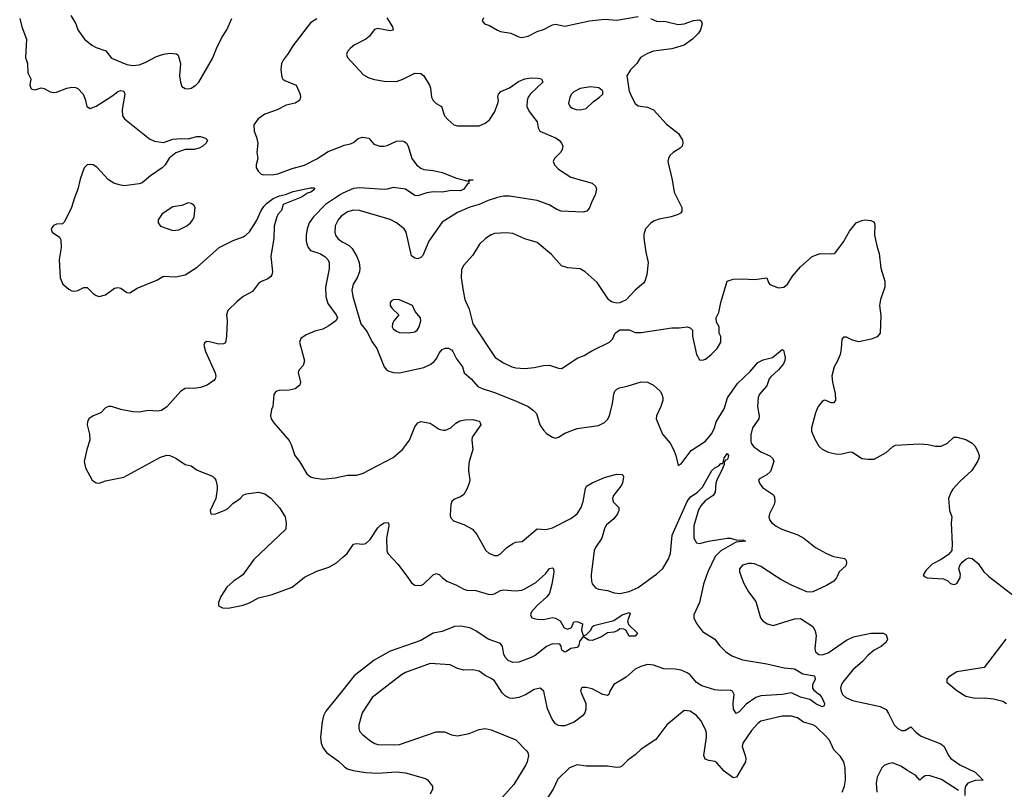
# Model space of a CAD drawing. Header units: inches. Extents: x 2001573 to 2220545, y 644482 to 846830.
# Tile 620 of 656: x 2157890 to 2164321, y 728610 to 733637. Entities that reach past the tile are written whole.
import ezdxf

# ---------------------------------------------------------------- set-up
doc = ezdxf.new("R2010")
doc.units = ezdxf.units.IN
doc.header["$MEASUREMENT"] = 0
for name, color, linetype in [('C1752', 7, 'Continuous'), ('C1753', 7, 'Continuous'), ('C1762', 7, 'Continuous'), ('C1763', 7, 'Continuous')]:
    doc.layers.add(name, color=color, linetype=linetype)

msp = doc.modelspace()

# ---------------------------------------------------------------- linework, layer by layer
at = {"layer": 'C1752', "color": 5, "elevation": 220}
for points in [[(2159331.2, 730000), (2159286.4, 729970), (2159243.7, 729930), (2159203.8, 729870), (2159187.7, 729830), (2159188, 729808), (2159214.6, 729794.6), (2159252.3, 729792.3), (2159350, 729813.2), (2159390, 729828.4), (2159450, 729861), (2159537.9, 729882.1), (2159670, 729930.3), (2159750, 729995.2), (2159759.6, 730000)], [(2160000, 729256.5), (2159890, 729119.7), (2159874, 729090), (2159865, 729050), (2159854.7, 728950), (2159859.3, 728910), (2159870, 728883.1), (2159892.9, 728850), (2159973.2, 728793.2), (2160000, 728767.8)]]:
    msp.add_lwpolyline(points, dxfattribs=at)
at = {"layer": 'C1753', "color": 5}
for points, elevation in [([(2157890, 733646), (2157904.6, 733590), (2157934.6, 733510), (2157928.4, 733390), (2157940.4, 733350), (2157943.8, 733290), (2157962, 733250), (2157957.3, 733210), (2157962.8, 733190), (2157970, 733184), (2157990, 733179.1), (2158030, 733193), (2158050, 733188), (2158090, 733165.5), (2158110, 733162), (2158130, 733164), (2158198, 733190), (2158230, 733196.4), (2158253.8, 733193.8), (2158270, 733187.7), (2158305.5, 733150), (2158318.3, 733118.3), (2158328, 733070), (2158350, 733058), (2158390, 733072.2), (2158497.7, 733142.3), (2158530, 733168.4), (2158550, 733174.3), (2158570, 733170.3), (2158576.5, 733150), (2158560.3, 733050), (2158561.1, 733010), (2158574, 732990), (2158738.1, 732858.1), (2158770, 732843.6), (2158830, 732834.9), (2158890, 732857.3), (2158941.6, 732861.6), (2158990, 732859.1), (2159046.1, 732873.9), (2159070, 732874.3), (2159104.1, 732864.1), (2159116.3, 732850), (2159108, 732830), (2159085.5, 732810), (2159061.8, 732798.2), (2159030, 732788.7), (2158970, 732789.6), (2158910, 732766.6), (2158866.9, 732733.1), (2158839.3, 732690), (2158820.5, 732670), (2158743.6, 732616.4), (2158690, 732571.8), (2158670, 732564.7), (2158572.9, 732552.9), (2158539.4, 732559.4), (2158505.2, 732570), (2158469.4, 732590), (2158392.9, 732672.9), (2158370, 732688), (2158350, 732692.2), (2158331.7, 732688.3), (2158310.4, 732670), (2158284.6, 732595.4), (2158270.2, 732530), (2158247.1, 732472.9), (2158228.8, 732411.2), (2158183, 732317), (2158170, 732304.2), (2158130, 732302.2), (2158110, 732292.9), (2158095.5, 732270), (2158101.5, 732250), (2158150, 732217), (2158159, 732199), (2158160.3, 732150), (2158148.4, 732070), (2158153.7, 731950), (2158172, 731910), (2158210, 731875.8), (2158230, 731865.7), (2158250, 731863.8), (2158270, 731867.7), (2158310, 731887.3), (2158330, 731887.3), (2158369.2, 731849.2), (2158390, 731835.3), (2158410, 731828.8), (2158450, 731839.5), (2158510, 731884.4), (2158530, 731888.4), (2158550, 731883), (2158590, 731855.5), (2158610, 731853.4), (2158656.9, 731883.1), (2158785.3, 731934.7), (2158830, 731962.4), (2158910, 731957), (2158970, 731970.4), (2159050, 732020.9), (2159191.8, 732148.2), (2159284.2, 732195.8), (2159350, 732219.2), (2159370, 732231.3), (2159390, 732250.3), (2159437.6, 732322.4), (2159466.6, 732390), (2159484.1, 732415.9), (2159502.6, 732437.4), (2159546, 732470), (2159587.1, 732487.1), (2159625.6, 732494.4), (2159675.5, 732515.5), (2159790, 732538.9), (2159810, 732538), (2159817.1, 732530), (2159790.4, 732510), (2159770, 732503.5), (2159730, 732477.2), (2159610.8, 732430), (2159600.7, 732390), (2159576.2, 732363.8), (2159570.2, 732349.8), (2159552.1, 732287.9), (2159550.2, 732209.8), (2159530.2, 732090), (2159540.8, 731990), (2159536.1, 731970), (2159530, 731959.6), (2159510, 731944.2), (2159470, 731927.6), (2159450, 731914), (2159410, 731861.6), (2159350, 731828.4), (2159310, 731796.9), (2159250, 731738.4), (2159241.5, 731710), (2159244.7, 731670), (2159241.6, 731570), (2159233.8, 731526.2), (2159220.5, 731519.5), (2159190, 731516.9), (2159130, 731533.3), (2159110, 731534), (2159096.8, 731523.2), (2159093.4, 731510), (2159103.7, 731470), (2159166, 731330), (2159170.5, 731309.5), (2159167.3, 731290), (2159159, 731281), (2159114, 731250), (2159070, 731235.1), (2159030, 731227.2), (2158990, 731231.1), (2158970, 731227.8), (2158943, 731210), (2158852, 731108), (2158815.3, 731084.7), (2158790, 731079.3), (2158730, 731084), (2158670, 731074.2), (2158630, 731075.3), (2158550, 731090.9), (2158490, 731110.9), (2158470, 731110.9), (2158450, 731102), (2158419.1, 731070), (2158370, 731048.8), (2158342.3, 731030), (2158332.4, 731010), (2158331.3, 730990), (2158345.5, 730930), (2158347.4, 730890), (2158328, 730830), (2158310.2, 730750), (2158319.3, 730710), (2158363.6, 730630), (2158390, 730611.5), (2158410, 730610.3), (2158450, 730624.6), (2158570, 730648.5), (2158810, 730779.5), (2158850, 730792.4), (2158869.6, 730790.4), (2158910, 730772.7), (2158970, 730730.4), (2159010, 730723.1), (2159050, 730694.4), (2159150, 730656.3), (2159162.8, 730642.8), (2159170.5, 730629.5), (2159179.3, 730590), (2159179.1, 730570), (2159170.4, 730510), (2159133.4, 730430), (2159138, 730410), (2159150, 730406.4), (2159170, 730408.8), (2159230, 730432.2), (2159250, 730444.4), (2159282.5, 730477.5), (2159329.4, 730510), (2159349.7, 730530.3), (2159370, 730540.5), (2159450, 730550.7), (2159490, 730539.1), (2159530, 730510.7), (2159587.7, 730447.7), (2159623.8, 730390), (2159630.4, 730350.4), (2159628, 730310), (2159419.5, 730110), (2159348.4, 730011.6), (2159331.2, 730000)], 220), ([(2158224, 733664), (2158256.2, 733610), (2158270.2, 733570), (2158313.4, 733510), (2158360.3, 733470), (2158390, 733454.5), (2158453, 733433), (2158490, 733385.7), (2158590, 733345.5), (2158630, 733339), (2158670, 733343.2), (2158710, 733356.5), (2158783.8, 733396.2), (2158830, 733412.2), (2158870, 733419.6), (2158914.2, 733414.2), (2158925.2, 733405.2), (2158939.5, 733350), (2158934.4, 733270), (2158939.3, 733230), (2158950, 733201), (2158970, 733187.3), (2158990, 733185.5), (2159010, 733190.5), (2159040.9, 733210), (2159059.6, 733230), (2159150, 733383.1), (2159174.8, 733450), (2159210, 733520.4), (2159243.5, 733570), (2159274.9, 733645.1)], 240), ([(2159830, 733642.4), (2159790, 733617), (2159674.2, 733465.8), (2159644.2, 733415.8), (2159610, 733372.6), (2159600.2, 733350), (2159594.7, 733310), (2159602.4, 733262.4), (2159609.2, 733249.2), (2159621, 733241), (2159694.8, 733210), (2159722.8, 733150), (2159724, 733130), (2159717.3, 733110), (2159690, 733092.7), (2159630, 733078), (2159572, 733048), (2159490, 733020.4), (2159448.5, 732990), (2159419.5, 732950), (2159420.4, 732910), (2159437.3, 732870), (2159445.5, 732830), (2159439.3, 732770), (2159445.5, 732730), (2159434.8, 732690), (2159434.8, 732670), (2159450, 732644.7), (2159467.9, 732627.9), (2159483.4, 732623.4), (2159550, 732625.4), (2159576, 732630), (2159670, 732665), (2159750, 732687.2), (2159830, 732727.6), (2159904.2, 732775.8), (2160000, 732812.6)], 240), ([(2160000, 732503.1), (2159984.2, 732495.8), (2159887.5, 732430), (2159808.6, 732350), (2159781.4, 732310), (2159767.5, 732270), (2159761.2, 732230), (2159761.3, 732190), (2159766.5, 732166.5), (2159773.4, 732150), (2159790.2, 732130.2), (2159850, 732110.2), (2159883.1, 732090), (2159901.8, 732070), (2159911.2, 732050), (2159910.2, 732010.2), (2159887.4, 731890), (2159888.6, 731830), (2159903.6, 731783.6), (2159957.3, 731710), (2159965.5, 731690), (2159954.2, 731670), (2159910, 731637.4), (2159870, 731616.4), (2159817.5, 731602.5), (2159762, 731578), (2159726.3, 731553.7), (2159717.6, 731530), (2159750.4, 731409.6), (2159742, 731378), (2159716, 731350), (2159708.5, 731331.5), (2159724, 731270), (2159719.1, 731250), (2159690, 731226), (2159650, 731216.9), (2159584.9, 731215.1), (2159568.6, 731211.4), (2159558.4, 731201.6), (2159550, 731188), (2159542.4, 731110), (2159534.4, 731090), (2159528, 731050), (2159533.4, 731030), (2159550, 731002.8), (2159649.1, 730889.1), (2159662.6, 730862.6), (2159686.9, 730790), (2159716.9, 730750), (2159765.3, 730670), (2159790, 730650.4), (2159810, 730643.8), (2159870, 730635.5), (2159950, 730644.9), (2160000, 730656)], 240), ([(2160000, 732360.3), (2159990, 732352.9), (2159970.1, 732329.9), (2159951.2, 732290), (2159947.3, 732250), (2159953.4, 732230), (2159968.5, 732208.5), (2159990.3, 732190), (2160000, 732184.5)], 260), ([(2159759.6, 730000), (2159830, 730035.4), (2159910, 730060.7), (2159959.7, 730090), (2160000, 730125.5)], 220)]:
    msp.add_lwpolyline(points, dxfattribs=dict(at, elevation=elevation))
at = {"layer": 'C1753', "color": 5, "elevation": 240}
msp.add_lwpolyline([(2158990, 732441.2), (2158950, 732423.7), (2158890, 732414.7), (2158820.7, 732370), (2158794, 732330), (2158794, 732310), (2158810, 732288.4), (2158890, 732259.5), (2158930, 732264.6), (2158980.9, 732290), (2159006.6, 732310), (2159020.7, 732330), (2159029.5, 732350), (2159036, 732410), (2159026.3, 732426.3), (2159010, 732437.2)], close=True, dxfattribs=at)
at = {"layer": 'C1762', "color": 5}
for points, elevation in [([(2161373.4, 730000), (2161366.3, 729950), (2161350.2, 729890), (2161333.5, 729866.5), (2161270.2, 729810), (2161233.6, 729770), (2161225.2, 729750), (2161235.5, 729730), (2161270, 729721.5), (2161310, 729719.4), (2161370, 729731.7), (2161390, 729727.9), (2161420.4, 729710), (2161445.4, 729665.4), (2161470, 729654.9), (2161494.3, 729665.7), (2161510, 729702.8), (2161530, 729704.9), (2161566, 729690), (2161559.1, 729650), (2161570, 729614), (2161574, 729614), (2161590, 729618.8), (2161610, 729637.3), (2161620.9, 729650), (2161629.3, 729670.7), (2161640.1, 729679.9), (2161770, 729712.2), (2161825.1, 729750), (2161870, 729764.7), (2161876.8, 729756.8), (2161860.7, 729710), (2161865.4, 729685.4), (2161924.7, 729630), (2161910.6, 729609.4), (2161870, 729609.5), (2161848.9, 729648.9), (2161836.4, 729656.4), (2161810, 729659), (2161794.2, 729645.8), (2161770, 729636.2), (2161728.4, 729631.6), (2161690, 729606.3), (2161630, 729582), (2161604.9, 729584.9), (2161570, 729608), (2161545.2, 729574.8), (2161541, 729550), (2161530, 729535.3), (2161490, 729529.3), (2161462, 729510), (2161450, 729506), (2161430, 729518), (2161425.6, 729545.6), (2161418.6, 729558.6), (2161370, 729559.3), (2161330, 729543.4), (2161256, 729484), (2161230.4, 729469.6), (2161150, 729439.9), (2161110, 729438.5), (2161081, 729450), (2161062.3, 729470), (2161052.9, 729490), (2161042.4, 729542.4), (2161030, 729563.1), (2160950, 729590.7), (2160870, 729644.5), (2160830, 729665.2), (2160770, 729676.3), (2160730, 729672.9), (2160650, 729641), (2160590, 729629.8), (2160510, 729582.3), (2160310, 729512.9), (2160206.1, 729453.9), (2160075.3, 729350), (2160000, 729256.5)], 220), ([(2162373.3, 730000), (2162355.3, 729950), (2162328.9, 729830), (2162292.2, 729750), (2162292.2, 729730), (2162310, 729693.4), (2162350, 729640.5), (2162430, 729590.3), (2162461.1, 729550), (2162500.3, 729510), (2162540.6, 729480.6), (2162610, 729454.5), (2162770.1, 729430.1), (2162882.3, 729402.3), (2162950, 729395.9), (2163005, 729365), (2163080.7, 729350), (2163086.4, 729330), (2163067.2, 729292.8), (2163068.9, 729270), (2163077.3, 729257.3), (2163112.6, 729230), (2163129, 729210), (2163146.7, 729170), (2163144.9, 729155.1), (2163130, 729148.7), (2163090, 729168.1), (2163050, 729197.2), (2162990, 729211.7), (2162930, 729240.2), (2162870, 729229.1), (2162730, 729219.9), (2162698.5, 729210), (2162634.2, 729165.8), (2162590, 729116.4), (2162570, 729105.4), (2162552.4, 729132.4), (2162549.9, 729170.1), (2162556.2, 729230), (2162546, 729250), (2162530, 729256.3), (2162470, 729254.9), (2162430, 729259.2), (2162345.3, 729285.3), (2162310, 729307.7), (2162270, 729356.7), (2162250.2, 729370.2), (2162210, 729387.4), (2162170, 729394.2), (2162096.9, 729396.9), (2162030, 729419.6), (2161990, 729424.1), (2161947.2, 729412.8), (2161910, 729395.1), (2161850, 729342), (2161770, 729295.1), (2161743.7, 729250), (2161738, 729230), (2161730, 729222.9), (2161699.3, 729230), (2161630, 729265.1), (2161590, 729275.6), (2161565.3, 729274.7), (2161558.8, 729270), (2161553, 729250), (2161587.4, 729170), (2161587.5, 729132.5), (2161581.3, 729110), (2161565.5, 729090), (2161512.1, 729047.9), (2161450, 729024.4), (2161423.5, 729023.5), (2161410, 729025.6), (2161390, 729037.6), (2161367.2, 729067.2), (2161336.3, 729136.3), (2161312.8, 729250), (2161290, 729269.4), (2161250, 729260.7), (2161193, 729227), (2161151, 729210), (2161110, 729202.6), (2161090, 729205.1), (2161060.8, 729220.8), (2161040.3, 729240.3), (2160990, 729317.6), (2160970, 729333.6), (2160930, 729352), (2160890, 729380.9), (2160850, 729389.4), (2160790, 729387), (2160750, 729399.6), (2160702, 729422), (2160570, 729430.9), (2160410, 729373.3), (2160383, 729357), (2160191.7, 729210), (2160127.6, 729110), (2160104.7, 729030), (2160104.2, 729010), (2160110.3, 728990), (2160130, 728967.4), (2160184, 728924), (2160208.5, 728908.5), (2160230, 728902), (2160330, 728899.7), (2160370, 728903.2), (2160610, 728985.1), (2160664.5, 728984.5), (2160710, 728966), (2160750, 728958.5), (2160825.7, 728974.3), (2160890, 729000.3), (2160930, 729006.7), (2160970, 728997.1), (2161130, 728931.8), (2161200.9, 728860.9), (2161208.4, 728850), (2161212.9, 728830), (2161204.6, 728790), (2161195.6, 728770), (2161118.2, 728641.8), (2161042.6, 728557.4)], 240), ([(2160419.6, 730000), (2160450, 729958.4), (2160470, 729944.2), (2160510, 729941.7), (2160526.6, 729950), (2160579.1, 730000)], 220), ([(2160642.4, 730000), (2160652, 729990), (2160680.4, 729970), (2160743.1, 729943.1), (2160790, 729916.1), (2160811.1, 729911.1), (2160870, 729908.8), (2160950, 729884.1), (2160970, 729882.2), (2160990, 729887.1), (2161030, 729908.9), (2161047.9, 729912.1), (2161130, 729907), (2161170, 729911.5), (2161190, 729918.5), (2161260, 729960), (2161305.4, 730000)], 220), ([(2161622.7, 730000), (2161624.2, 729970), (2161630, 729951), (2161650, 729926.4), (2161670, 729917.6), (2161730, 729908.8), (2161772.5, 729892.5), (2161809.2, 729889.2), (2161870, 729901.2), (2161930, 729928.1), (2162028.3, 730000)], 240), ([(2162601.6, 730000), (2162617.5, 729957.5), (2162650, 729898.8), (2162697.2, 729837.2), (2162729, 729729), (2162743, 729710), (2162771.3, 729691.3), (2162810, 729679), (2162950, 729722.4), (2162990, 729725.7), (2163070, 729672.7), (2163085.4, 729645.4), (2163092.1, 729612.1), (2163082.3, 729530), (2163088.5, 729508.5), (2163110, 729490.3), (2163130, 729488.7), (2163170, 729502), (2163290, 729583.8), (2163335.4, 729604.6), (2163450, 729629.2), (2163530, 729628.8), (2163550, 729619.3), (2163557.6, 729590), (2163549.1, 729570), (2163517.5, 729542.5), (2163470, 729517.6), (2163430, 729484.2), (2163395, 729445), (2163330.3, 729390), (2163266.3, 729310), (2163255.6, 729290), (2163251.6, 729270), (2163254.6, 729250), (2163264.6, 729230), (2163285.5, 729210), (2163330, 729190.3), (2163490, 729155.8), (2163510.6, 729150), (2163548, 729130), (2163565.1, 729105.1), (2163600.3, 729030), (2163625.9, 729005.9), (2163650, 728993.4), (2163670, 728994), (2163710, 729018.8), (2163742.6, 728982.6), (2163777.8, 728957.8), (2163906.1, 728906.1), (2163928.7, 728888.7), (2163956.4, 728830), (2163970.5, 728810), (2164030.2, 728770.2), (2164130, 728722.4), (2164182, 728670), (2164130, 728667.6), (2164082.8, 728650), (2164068, 728630), (2164063, 728610), (2164062.8, 728570)], 260), ([(2163228.8, 730000), (2163224.4, 729990), (2163208, 729970), (2163159.4, 729940.6), (2163070, 729900.5), (2163050, 729896.9), (2163030, 729900.5), (2162930, 729942.7), (2162861, 729981), (2162831.1, 730000)], 260), ([(2163798.3, 730000), (2163799, 729999), (2163816, 729990), (2163924.3, 729984.3), (2163951, 729971), (2163970, 729953.7), (2163990, 729947), (2163999, 729950), (2164010, 729954.9), (2164032.2, 729990), (2164032.9, 730000)], 280), ([(2164219.9, 730000), (2164388.6, 729868.6)], 280), ([(2164330.3, 729589.7), (2164190, 729405.2), (2164010, 729376), (2163956.8, 729343.2), (2163944.7, 729330), (2163946, 729310), (2164010, 729254.8), (2164070, 729217.3), (2164130, 729204.9), (2164190, 729207.7), (2164250, 729200.5), (2164310, 729184.9), (2164334, 729170)], 280), ([(2163262, 728590), (2163276.2, 728630), (2163283.2, 728670), (2163282, 728750), (2163272.8, 728790), (2163250, 728823), (2163208, 728868), (2163178, 728930), (2163162.5, 728950), (2163090, 729019.3), (2163070, 729029.8), (2163010, 729048.3), (2162970, 729076.9), (2162930, 729088.3), (2162870, 729086.9), (2162730, 729054), (2162710, 729039.7), (2162670, 728993.6), (2162613.4, 728910), (2162608.3, 728890), (2162628.1, 728830), (2162632.3, 728810), (2162630.2, 728790), (2162571.8, 728688.2), (2162550, 728685.1), (2162490, 728728.9), (2162443.5, 728783.5), (2162430, 728791.7), (2162390, 728797.6), (2162367, 728807), (2162359.2, 728830), (2162376.2, 728950), (2162376.1, 728976.1), (2162370, 729001.2), (2162338.9, 729058.9), (2162310, 729092.7), (2162270, 729119.3), (2162230, 729125.2), (2162117.3, 729030), (2162045.8, 728934.2), (2161948.9, 728871.1), (2161910, 728834.5), (2161860.9, 728799.1), (2161821.4, 728758.6), (2161810, 728753.3), (2161787.1, 728752.9), (2161730, 728759.7), (2161590, 728761.1), (2161530, 728769.7), (2161481.3, 728750), (2161405, 728675), (2161373.2, 728610), (2161322.8, 728530)], 260), ([(2160000, 728767.8), (2160014.2, 728754.2), (2160030, 728744.4), (2160068.2, 728731.8), (2160150, 728719.3), (2160230, 728715.9), (2160350, 728724.4), (2160410, 728717.6), (2160540.5, 728680.5), (2160552.5, 728672.5), (2160586, 728630), (2160586, 728610), (2160570, 728578)], 220), ([(2164021.7, 728601.7), (2163910, 728672.6), (2163830, 728699.7), (2163803.4, 728696.6), (2163779, 728681), (2163770, 728669.5), (2163741.4, 728701.4), (2163690, 728729.8), (2163650, 728758.9), (2163590, 728781.7), (2163563, 728777), (2163535.8, 728764.2), (2163521.3, 728750), (2163490.2, 728689.8), (2163482.9, 728650), (2163487.7, 728590)], 260)]:
    msp.add_lwpolyline(points, dxfattribs=dict(at, elevation=elevation))
at = {"layer": 'C1763', "color": 5}
for points, elevation in [([(2160287.1, 733650), (2160324, 733590), (2160330.2, 733569.8), (2160310, 733564.1), (2160230, 733579.4), (2160206.6, 733573.4), (2160172.3, 733527.7), (2160150.5, 733510), (2160074.8, 733470), (2160047.7, 733450), (2160030.4, 733429.6), (2160024.9, 733410), (2160030.6, 733390), (2160136.4, 733276.4), (2160170, 733256.9), (2160207.4, 733247.4), (2160270, 733236.5), (2160350, 733234.3), (2160391.7, 733248.3), (2160470, 733288.5), (2160510, 733286.4), (2160530.2, 733270.2), (2160565.7, 733210), (2160573.7, 733190), (2160579.3, 733130), (2160590.3, 733110.3), (2160610, 733090.6), (2160644, 733070), (2160664, 733010), (2160685.3, 732985.3), (2160726, 732950), (2160750, 732943), (2160876.6, 732943.4), (2160890, 732944.9), (2160930, 732962), (2160958, 732982), (2160990, 733034), (2161013.3, 733090), (2161016.2, 733110), (2161012, 733130), (2161017, 733150), (2161031.4, 733168.6), (2161090, 733191.7), (2161147.6, 733232.4), (2161190, 733251.8), (2161230, 733257.5), (2161275.9, 733255.9), (2161297.3, 733250), (2161306, 733230), (2161226.4, 733153.6), (2161210.1, 733130), (2161203.9, 733110), (2161203.2, 733070), (2161216.9, 733036.9), (2161270.4, 732970), (2161275.5, 732930), (2161287.7, 732910), (2161390, 732864.6), (2161412.4, 732850), (2161428.4, 732830), (2161436.4, 732810), (2161432.7, 732790), (2161423, 732770), (2161383, 732730), (2161374.9, 732710), (2161382.6, 732690), (2161410, 732661.1), (2161490, 732608.1), (2161628.9, 732568.9), (2161650.4, 732550.4), (2161656.3, 732530), (2161648.4, 732490), (2161626, 732450), (2161612.2, 732407.8), (2161594.2, 732385.8), (2161570, 732379.3), (2161427.4, 732387.4), (2161398.2, 732398.2), (2161347.1, 732427.1), (2161270, 732456.3), (2161090, 732485.1), (2161050, 732484.2), (2161010, 732474.7), (2160950, 732456.8), (2160890.1, 732429.9), (2160830, 732412.7), (2160750, 732377.6), (2160650, 732313.6), (2160563.1, 732190), (2160523.8, 732096.2), (2160510, 732082.7), (2160490, 732076), (2160470, 732079.3), (2160450, 732095.3), (2160414.3, 732250), (2160400.5, 732270), (2160351.2, 732311.2), (2160309, 732331), (2160110, 732390.6), (2160070, 732393.7), (2160030, 732382.2), (2160000, 732360.3)], 260), ([(2162010, 733645.3), (2162050, 733628.5), (2162110, 733624.4), (2162190, 733605.7), (2162230, 733610.3), (2162290, 733632.2), (2162330, 733636.3), (2162341, 733630), (2162347.7, 733610), (2162335.8, 733570), (2162323.8, 733550), (2162284.4, 733510), (2162230, 733471.2), (2162150, 733447.1), (2162030, 733432.2), (2161990, 733416.3), (2161944, 733390), (2161921, 733350), (2161878.8, 733310), (2161856, 733270), (2161870.8, 733170), (2161887.3, 733130), (2161910.4, 733090.4), (2161930, 733074), (2161990, 733066.7), (2162029, 733049), (2162113.9, 732953.9), (2162193.8, 732893.8), (2162219.5, 732850), (2162222, 732830), (2162215.8, 732810), (2162203, 732797), (2162158, 732770), (2162136.4, 732750), (2162126.7, 732730), (2162123.7, 732710), (2162152.1, 732592.1), (2162165.5, 732510), (2162214.3, 732410), (2162215.1, 732384.9), (2162206.6, 732373.4), (2162190, 732364.5), (2162144.7, 732350), (2162065.5, 732334.5), (2162030, 732321.6), (2162011.7, 732308.3), (2161978, 732270), (2161967.1, 732232.9), (2161966.7, 732210), (2161979.5, 732119.5), (2161995.5, 732050), (2161985.5, 731970), (2161973.4, 731930), (2161964.1, 731915.9), (2161910, 731869.3), (2161850, 731807.3), (2161810, 731787), (2161790, 731785.1), (2161770, 731789.5), (2161750, 731797), (2161735.1, 731810), (2161661, 731921), (2161583.7, 731990), (2161549.7, 732009.7), (2161470, 732016.8), (2161429.1, 732029.1), (2161363.5, 732103.5), (2161270, 732180.8), (2161190, 732206.2), (2161110, 732240.9), (2161070, 732244.4), (2160990, 732239.8), (2160968.5, 732231.5), (2160932.1, 732207.9), (2160893.7, 732170), (2160850, 732098.7), (2160788.1, 732031.9), (2160775.9, 732004.1), (2160772.6, 731950), (2160785.5, 731865.5), (2160798, 731810), (2160825.8, 731745.8), (2160850.3, 731650), (2160996, 731430), (2161050, 731394.7), (2161104, 731370), (2161130, 731363.8), (2161190, 731359.3), (2161250, 731365.2), (2161310, 731378.5), (2161350, 731380.2), (2161410, 731360.7), (2161430, 731358.5), (2161530, 731426), (2161576.8, 731443.2), (2161626.4, 731473.6), (2161742, 731530), (2161762, 731550), (2161779.3, 731590), (2161810, 731610.4), (2161870, 731610.4), (2161910, 731594), (2161950, 731593), (2162150, 731624.9), (2162196.2, 731623.8), (2162250, 731630.5), (2162270, 731624.7), (2162284.7, 731610), (2162284.9, 731570), (2162310.6, 731450), (2162330, 731416), (2162350, 731413.4), (2162370, 731419.3), (2162407, 731450), (2162446, 731490), (2162468.7, 731530), (2162468.4, 731568.4), (2162458, 731590), (2162458, 731630), (2162440.4, 731660.4), (2162439, 731690), (2162456.6, 731723.4), (2162468.2, 731790), (2162511.6, 731928.4), (2162550, 731941.6), (2162610, 731944.4), (2162690, 731939.6), (2162770, 731950.5), (2162780.4, 731920.4), (2162790, 731907.7), (2162845.1, 731885.1), (2162881.2, 731890), (2162904.2, 731910), (2162938.2, 731961.8), (2162990, 732023), (2163066, 732090), (2163118, 732110), (2163191.3, 732108.7), (2163210, 732110.6), (2163221, 732119), (2163270, 732186.8), (2163310, 732256), (2163353.2, 732310), (2163390, 732326.4), (2163410, 732330.3), (2163450, 732326.4), (2163470, 732315.5), (2163475.3, 732295.3), (2163473.1, 732230), (2163490.2, 732150.2), (2163503.7, 732110), (2163514.7, 732014.7), (2163540.4, 731930), (2163539.5, 731890), (2163512.7, 731810), (2163505.5, 731770), (2163514.4, 731705.6), (2163510.6, 731590), (2163490, 731565.2), (2163450.5, 731549.5), (2163370, 731532.7), (2163330, 731543.7), (2163290, 731563.7), (2163270, 731562.7), (2163259.1, 731550), (2163256, 731490), (2163247.8, 731450), (2163232.3, 731407.7), (2163210, 731369), (2163194.9, 731310), (2163198.8, 731270), (2163215.5, 731195.5), (2163217.8, 731150), (2163206, 731134), (2163190, 731134.7), (2163150, 731151.8), (2163142, 731150), (2163130, 731144), (2163104.9, 731110), (2163088, 731070), (2163062, 730970), (2163062, 730950), (2163080.7, 730900.7), (2163110, 730850.8), (2163130, 730830.7), (2163170, 730813), (2163230, 730798.4), (2163259.1, 730800.9), (2163314.4, 730814.4), (2163330, 730811), (2163390, 730771), (2163430, 730766), (2163470, 730767.3), (2163490, 730777.3), (2163549.6, 730810.4), (2163590, 730847.7), (2163610, 730858), (2163767.5, 730867.5), (2163822.8, 730862.8), (2163871.1, 730851.1), (2163908.9, 730851.1), (2163949.3, 730870.7), (2163990, 730911), (2164010, 730911), (2164070, 730894.8), (2164110, 730871), (2164130, 730851), (2164150.5, 730810), (2164155.5, 730790), (2164153.4, 730770), (2164144.9, 730750), (2164108.3, 730691.7), (2164030, 730620.9), (2163984.9, 730570), (2163970.4, 730549.6), (2163955.5, 730510), (2163963.8, 730430), (2163978, 730390), (2163973.4, 730350), (2163980.7, 730210), (2163978.8, 730170), (2163956.7, 730143.3), (2163908.8, 730111.2), (2163850, 730080.7), (2163810, 730042), (2163790.4, 730010), (2163798.3, 730000)], 280), ([(2160918.8, 733650), (2160910.8, 733630), (2160926, 733610), (2160958.6, 733598.6), (2161010, 733568.2), (2161030, 733560.4), (2161098, 733550), (2161150, 733526), (2161170, 733521.6), (2161210, 733530.5), (2161270, 733560.4), (2161310, 733572.7), (2161370, 733603), (2161390, 733608), (2161450, 733594), (2161611, 733629), (2161710, 733639.6), (2161790, 733634.9), (2161930, 733657.3)], 280), ([(2160000, 732812.6), (2160010, 732816.5), (2160050, 732826), (2160070, 732835.3), (2160100, 732860), (2160130, 732869.1), (2160170, 732863.7), (2160203.5, 732823.5), (2160242, 732810), (2160270, 732810.2), (2160290, 732816.1), (2160350, 732842.6), (2160390, 732845.4), (2160401.2, 732841.2), (2160416.5, 732830), (2160428.2, 732810), (2160451.7, 732730), (2160482.2, 732690), (2160510, 732668), (2160530, 732658.4), (2160590, 732651.6), (2160650, 732638), (2160743, 732603), (2160818, 732582), (2160826, 732590), (2160851.3, 732590), (2160831.1, 732588.9), (2160822, 732578), (2160824.7, 732570), (2160814.6, 732565.4), (2160791.6, 732530), (2160770, 732519.7), (2160710, 732522), (2160650, 732509.8), (2160590, 732513.6), (2160550, 732506.3), (2160490, 732486.2), (2160470, 732489.7), (2160410, 732529), (2160330, 732542), (2160290, 732529.7), (2160271.5, 732528.5), (2160110, 732539.5), (2160070, 732535.5), (2160000, 732503.1)], 240), ([(2160000, 732184.5), (2160041.1, 732161.1), (2160062.3, 732142.3), (2160091.3, 732090), (2160107.1, 732050), (2160112.3, 732012.3), (2160109.1, 731990), (2160094.7, 731950), (2160069, 731910), (2160059.1, 731870), (2160065.4, 731830), (2160118.2, 731650), (2160158.6, 731598.6), (2160190, 731535.8), (2160222.8, 731490), (2160270.3, 731370.3), (2160288.7, 731348.7), (2160301.1, 731341.1), (2160331.8, 731331.8), (2160370.3, 731330.3), (2160530, 731365.7), (2160570, 731383.7), (2160596, 731404), (2160614, 731426), (2160630, 731458.8), (2160650, 731482), (2160670, 731490.6), (2160690, 731490.7), (2160710, 731480.7), (2160719.1, 731470), (2160742.4, 731422.4), (2160781.1, 731370), (2160793.7, 731330), (2160838.9, 731290), (2160881.6, 731241.6), (2160910, 731227.1), (2160990, 731201.3), (2161128.1, 731148.1), (2161210, 731110.5), (2161245.1, 731085.1), (2161264.7, 731064.7), (2161286.4, 730990), (2161310, 730954.8), (2161330, 730934.8), (2161370, 730910.7), (2161390, 730904), (2161410, 730910.5), (2161450, 730936.4), (2161530, 730966), (2161670, 730985.5), (2161710, 731006.7), (2161730, 731026), (2161741.5, 731050), (2161761.8, 731130), (2161769.8, 731190), (2161778, 731210), (2161790, 731224.4), (2161807.1, 731232.9), (2161856.5, 731243.5), (2161947.9, 731272.1), (2161990.6, 731270), (2162030.4, 731250), (2162072, 731210), (2162083.7, 731190), (2162090.3, 731170), (2162090.3, 731150), (2162078.3, 731110), (2162048.9, 731050), (2162047.2, 731030), (2162087.8, 730930), (2162137.4, 730870), (2162161.1, 730830), (2162176.4, 730790), (2162190, 730724.7), (2162210, 730736), (2162276.2, 730823.8), (2162370, 730884.4), (2162410, 730933.7), (2162427.9, 730970), (2162439.4, 731010), (2162490, 731095.3), (2162512.6, 731167.4), (2162578.4, 731261.6), (2162660, 731340), (2162710, 731397), (2162745.6, 731414.4), (2162806, 731430), (2162870, 731482.8), (2162878.5, 731478.5), (2162888.4, 731430), (2162886.7, 731410), (2162878.7, 731390), (2162846.9, 731350), (2162795.4, 731304.6), (2162785.5, 731290), (2162770, 731246), (2162721.8, 731190), (2162712.8, 731170), (2162709.3, 731110), (2162718.6, 731050), (2162716.5, 731030), (2162676.5, 730970), (2162665.3, 730925.3), (2162664.3, 730884.3), (2162667.6, 730870), (2162682, 730850), (2162730, 730814.7), (2162788.2, 730788.2), (2162808, 730770), (2162814.4, 730750), (2162794.3, 730685.7), (2162770, 730664.5), (2162721.4, 730638.6), (2162716, 730630), (2162722.8, 730610), (2162741.7, 730581.7), (2162812.7, 730532.7), (2162818.8, 730518.8), (2162821.6, 730490), (2162817.1, 730470), (2162786.4, 730410), (2162782.4, 730390), (2162786.4, 730370), (2162803, 730350), (2162830, 730328.9), (2162867.3, 730310), (2162972, 730272), (2163010.6, 730250), (2163088.6, 730188.6), (2163158.8, 730150), (2163204.7, 730130), (2163276.4, 730116.4), (2163287.5, 730107.5), (2163290.5, 730090), (2163285.5, 730070), (2163242, 730030), (2163228.8, 730000)], 260), ([(2160000, 730656), (2160030, 730662.6), (2160090, 730661.1), (2160130, 730673.1), (2160330, 730777), (2160390.7, 730829.3), (2160436.9, 730890), (2160470, 730978), (2160490, 731003.8), (2160510, 731012.4), (2160570, 731000.7), (2160630, 730963), (2160655.5, 730955.5), (2160670, 730956.4), (2160705.2, 730970), (2160738.3, 731001.7), (2160763.6, 731016.4), (2160796.6, 731023.4), (2160850, 731025.7), (2160890, 731014.4), (2160896.3, 731010), (2160901.6, 730990), (2160844.9, 730910), (2160842, 730890), (2160848.9, 730830), (2160825.3, 730750), (2160821.1, 730710), (2160820.3, 730690), (2160830.3, 730630), (2160824.9, 730610), (2160810, 730569.4), (2160790, 730535.6), (2160770, 730520.5), (2160730, 730505.1), (2160713, 730490), (2160706, 730470), (2160701.4, 730401.4), (2160704.5, 730384.5), (2160723, 730363), (2160790, 730339.5), (2160848, 730308), (2160874.8, 730274.8), (2160935.5, 730170), (2160953.3, 730153.3), (2160990, 730136.4), (2161010, 730137.6), (2161030, 730148.2), (2161070, 730186.7), (2161110, 730214.4), (2161130, 730223.1), (2161171, 730229), (2161270, 730310.6), (2161326.4, 730306.4), (2161370, 730317.8), (2161490, 730377.6), (2161529.9, 730410.1), (2161557.7, 730450), (2161569.8, 730490), (2161584.7, 730575.3), (2161592, 730590), (2161628.2, 730611.8), (2161710, 730647.2), (2161787.3, 730667.3), (2161826, 730666), (2161833.4, 730650), (2161826.4, 730610), (2161815.8, 730590), (2161768.7, 730530), (2161762.4, 730510), (2161767, 730487), (2161802.8, 730450), (2161803, 730430), (2161794.4, 730410), (2161770, 730376.2), (2161723.1, 730336.9), (2161710, 730312.3), (2161691, 730250), (2161650, 730189.6), (2161642, 730170), (2161622.3, 730010), (2161622.7, 730000)], 240), ([(2162028.3, 730000), (2162050, 730015.9), (2162090, 730052.6), (2162125.6, 730110), (2162140.5, 730150), (2162152, 730270), (2162249.9, 730490.1), (2162270, 730517.2), (2162315.8, 730550), (2162350, 730582.6), (2162410, 730691.2), (2162430, 730709), (2162456.3, 730723.7), (2162470, 730738.4), (2162482, 730738), (2162490, 730773.4), (2162510, 730803), (2162519.5, 730790), (2162514.6, 730770), (2162510, 730762.9), (2162499.6, 730760.4), (2162492, 730748), (2162490.4, 730730.4), (2162473.4, 730690), (2162444.4, 730635.6), (2162436.9, 730610), (2162432.2, 730550), (2162418.5, 730530), (2162366.2, 730493.8), (2162338.3, 730461.7), (2162324, 730436), (2162294, 730330), (2162293, 730250), (2162310, 730219.6), (2162330, 730215), (2162388.8, 730231.2), (2162510, 730250.8), (2162531.3, 730250), (2162570, 730239.3), (2162618, 730238), (2162630.8, 730230), (2162570, 730224), (2162560.7, 730219.3), (2162470, 730166.7), (2162431.5, 730130), (2162384.2, 730030), (2162373.3, 730000)], 240), ([(2160000, 730125.5), (2160027.8, 730150), (2160070, 730210.5), (2160090, 730215.3), (2160130, 730210.3), (2160150, 730214.4), (2160178, 730242), (2160230, 730318), (2160245.9, 730334.1), (2160270, 730350.4), (2160290, 730353.4), (2160298, 730350), (2160300.5, 730330), (2160284.6, 730250), (2160286.9, 730170), (2160293.6, 730150), (2160360.6, 730080.6), (2160419.6, 730000)], 220), ([(2162831.1, 730000), (2162730, 730064.4), (2162690, 730081.5), (2162670, 730084.7), (2162650, 730085.7), (2162610, 730072.8), (2162592.2, 730050), (2162590.4, 730030), (2162601.6, 730000)], 260), ([(2164032.9, 730000), (2164033.7, 730013.7), (2164024.5, 730050), (2164030, 730071), (2164046.2, 730093.8), (2164070, 730114), (2164090, 730120.7), (2164110, 730117.3), (2164150, 730084.9), (2164187.7, 730030), (2164210, 730007.7), (2164219.9, 730000)], 280), ([(2160579.1, 730000), (2160589.6, 730010), (2160610, 730019.5), (2160630, 730013), (2160642.4, 730000)], 220), ([(2161305.4, 730000), (2161323.8, 730016.2), (2161350, 730052), (2161370, 730056.3), (2161375.5, 730050), (2161377.6, 730030), (2161373.4, 730000)], 220)]:
    msp.add_lwpolyline(points, dxfattribs=dict(at, elevation=elevation))
at = {"layer": 'C1763', "color": 5, "elevation": 280}
for points in [[(2161618, 733198), (2161550, 733187.8), (2161510, 733166), (2161494, 733150), (2161482.6, 733130), (2161475.3, 733090), (2161484.4, 733070), (2161499.1, 733059.1), (2161524.7, 733050), (2161550, 733047.8), (2161590, 733057.1), (2161638.3, 733101.7), (2161677.2, 733130), (2161699, 733150), (2161699, 733170), (2161695.1, 733175.1), (2161671.8, 733191.8)], [(2160334, 731810), (2160318.3, 731801.7), (2160308.8, 731790), (2160310.3, 731770), (2160322, 731750), (2160366, 731710), (2160334, 731670), (2160324.2, 731650), (2160322.4, 731630), (2160330, 731617.6), (2160350, 731601.5), (2160370, 731593.6), (2160430, 731591.3), (2160470, 731598.3), (2160486, 731610), (2160499.1, 731630), (2160510.9, 731670.9), (2160508, 731690), (2160472.3, 731730), (2160455.1, 731770), (2160370, 731806.6)]]:
    msp.add_lwpolyline(points, close=True, dxfattribs=at)

doc.saveas('drawing.dxf')
